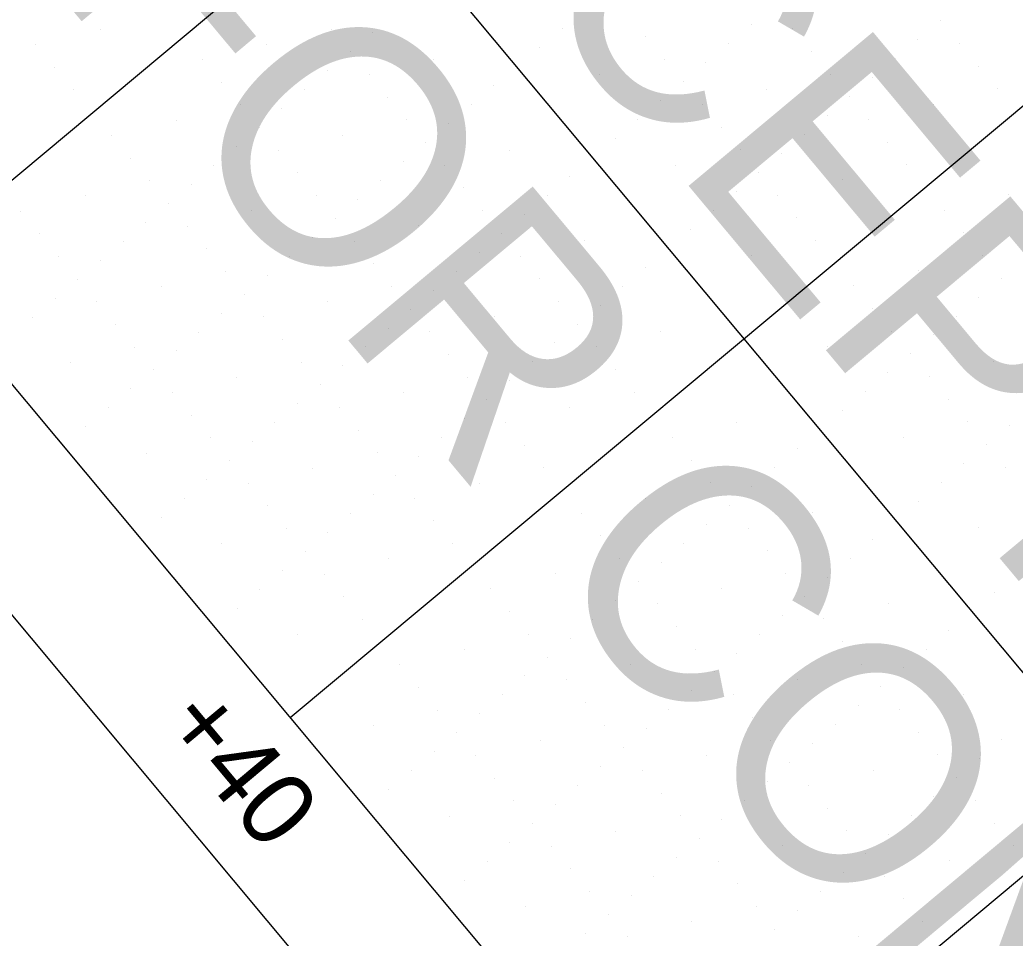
# Model space of a CAD drawing. Extents: x 2042995 to 2043795, y 305365 to 306249.
# Drawn here: x 2043424.08 to 2043457.74, y 305552.17 to 305583.24 of the extents above; entities that cross this region are included whole.
import ezdxf

# ---------------------------------------------------------------- set-up
doc = ezdxf.new("R2010")
doc.units = 0
for name, color, linetype in [('BR_BORDER LINES', 7, 'Continuous'), ('BR_CONCRETE', 7, 'Continuous'), ('BR_GRID DOTS', 7, 'Continuous'), ('BR_GRID LINES', 7, 'Continuous'), ('BR_TEXT', 7, 'Continuous')]:
    doc.layers.add(name, color=color, linetype=linetype)

msp = doc.modelspace()

# ---------------------------------------------------------------- linework, layer by layer
at = {"layer": 'BR_BORDER LINES'}
msp.add_line((2043397.335, 305594.797), (2043493.488, 305479.669), dxfattribs=at)
at = {"layer": 'BR_CONCRETE'}
msp.add_spline([(2043139.109, 306017.548), (2043148.199, 306007.16), (2043160.233, 305993.368), (2043172.245, 305979.557), (2043184.234, 305965.727), (2043196.201, 305951.879), (2043208.145, 305938.012), (2043220.067, 305924.126), (2043231.966, 305910.221), (2043243.843, 305896.297), (2043255.698, 305882.355), (2043267.529, 305868.394), (2043279.339, 305854.414), (2043291.126, 305840.415), (2043302.89, 305826.398), (2043314.632, 305812.361), (2043326.352, 305798.306), (2043338.049, 305784.233), (2043349.724, 305770.14), (2043361.376, 305756.029), (2043373.005, 305741.899), (2043384.613, 305727.75), (2043396.197, 305713.582), (2043407.76, 305699.396), (2043419.299, 305685.191), (2043430.817, 305670.967), (2043442.311, 305656.724), (2043453.784, 305642.463), (2043465.234, 305628.182), (2043476.661, 305613.883), (2043488.066, 305599.566), (2043499.448, 305585.229), (2043510.808, 305570.874), (2043522.146, 305556.5), (2043533.461, 305542.107), (2043544.753, 305527.695), (2043547.219, 305524.543)], degree=3, dxfattribs=at)
at = {"layer": 'BR_GRID DOTS'}
for p, q in [((2043448.819, 305583.073), (2043448.819, 305583.073)), ((2043455.221, 305583.208), (2043455.221, 305583.208)), ((2043426.797, 305582.921), (2043426.797, 305582.921)), ((2043434.607, 305582.93), (2043434.607, 305582.93)), ((2043436.016, 305582.803), (2043436.016, 305582.803)), ((2043442.417, 305582.938), (2043442.417, 305582.938)), ((2043450.227, 305582.947), (2043450.227, 305582.947)), ((2043424.621, 305582.407), (2043424.621, 305582.407)), ((2043432.431, 305582.415), (2043432.431, 305582.415)), ((2043445.234, 305582.685), (2043445.234, 305582.685)), ((2043448.051, 305582.432), (2043448.051, 305582.432)), ((2043454.453, 305582.567), (2043454.453, 305582.567)), ((2043455.862, 305582.441), (2043455.862, 305582.441)), ((2043435.248, 305582.162), (2043435.248, 305582.162)), ((2043441.65, 305582.297), (2043441.65, 305582.297)), ((2043450.869, 305582.179), (2043450.869, 305582.179)), ((2043430.255, 305581.901), (2043430.255, 305581.901)), ((2043438.065, 305581.909), (2043438.065, 305581.909)), ((2043445.875, 305581.918), (2043445.875, 305581.918)), ((2043447.284, 305581.791), (2043447.284, 305581.791)), ((2043453.686, 305581.926), (2043453.686, 305581.926)), ((2043425.262, 305581.639), (2043425.262, 305581.639)), ((2043434.481, 305581.521), (2043434.481, 305581.521)), ((2043435.889, 305581.395), (2043435.889, 305581.395)), ((2043440.882, 305581.656), (2043440.882, 305581.656)), ((2043443.699, 305581.403), (2043443.699, 305581.403)), ((2043451.51, 305581.412), (2043451.51, 305581.412)), ((2043456.503, 305581.673), (2043456.503, 305581.673)), ((2043430.896, 305581.133), (2043430.896, 305581.133)), ((2043446.516, 305581.15), (2043446.516, 305581.15)), ((2043452.918, 305581.285), (2043452.918, 305581.285)), ((2043425.903, 305580.872), (2043425.903, 305580.872)), ((2043433.713, 305580.88), (2043433.713, 305580.88)), ((2043440.115, 305581.015), (2043440.115, 305581.015)), ((2043449.333, 305580.897), (2043449.333, 305580.897)), ((2043457.144, 305580.906), (2043457.144, 305580.906)), ((2043431.537, 305580.366), (2043431.537, 305580.366)), ((2043436.53, 305580.627), (2043436.53, 305580.627)), ((2043439.347, 305580.374), (2043439.347, 305580.374)), ((2043445.749, 305580.509), (2043445.749, 305580.509)), ((2043447.157, 305580.383), (2043447.157, 305580.383)), ((2043452.151, 305580.644), (2043452.151, 305580.644)), ((2043454.968, 305580.391), (2043454.968, 305580.391)), ((2043432.945, 305580.239), (2043432.945, 305580.239)), ((2043429.361, 305579.851), (2043429.361, 305579.851)), ((2043437.171, 305579.86), (2043437.171, 305579.86)), ((2043438.58, 305579.733), (2043438.58, 305579.733)), ((2043444.981, 305579.868), (2043444.981, 305579.868)), ((2043451.383, 305580.003), (2043451.383, 305580.003)), ((2043452.792, 305579.877), (2043452.792, 305579.877)), ((2043432.178, 305579.598), (2043432.178, 305579.598)), ((2043447.798, 305579.615), (2043447.798, 305579.615)), ((2043450.616, 305579.362), (2043450.616, 305579.362)), ((2043427.185, 305579.337), (2043427.185, 305579.337)), ((2043434.995, 305579.345), (2043434.995, 305579.345)), ((2043437.812, 305579.092), (2043437.812, 305579.092)), ((2043444.214, 305579.227), (2043444.214, 305579.227)), ((2043453.433, 305579.109), (2043453.433, 305579.109)), ((2043431.41, 305578.957), (2043431.41, 305578.957)), ((2043432.819, 305578.831), (2043432.819, 305578.831)), ((2043440.629, 305578.839), (2043440.629, 305578.839)), ((2043448.439, 305578.848), (2043448.439, 305578.848)), ((2043449.848, 305578.721), (2043449.848, 305578.721)), ((2043427.826, 305578.569), (2043427.826, 305578.569)), ((2043437.045, 305578.451), (2043437.045, 305578.451)), ((2043443.446, 305578.586), (2043443.446, 305578.586)), ((2043430.643, 305578.316), (2043430.643, 305578.316)), ((2043433.46, 305578.063), (2043433.46, 305578.063)), ((2043438.453, 305578.325), (2043438.453, 305578.325)), ((2043446.263, 305578.333), (2043446.263, 305578.333)), ((2043449.08, 305578.08), (2043449.08, 305578.08)), ((2043454.074, 305578.342), (2043454.074, 305578.342)), ((2043428.467, 305577.801), (2043428.467, 305577.801)), ((2043429.875, 305577.675), (2043429.875, 305577.675)), ((2043436.277, 305577.81), (2043436.277, 305577.81)), ((2043442.679, 305577.945), (2043442.679, 305577.945)), ((2043451.898, 305577.827), (2043451.898, 305577.827)), ((2043439.094, 305577.557), (2043439.094, 305577.557)), ((2043448.313, 305577.439), (2043448.313, 305577.439)), ((2043426.291, 305577.287), (2043426.291, 305577.287)), ((2043429.108, 305577.034), (2043429.108, 305577.034)), ((2043434.101, 305577.296), (2043434.101, 305577.296)), ((2043435.51, 305577.169), (2043435.51, 305577.169)), ((2043441.911, 305577.304), (2043441.911, 305577.304)), ((2043449.722, 305577.313), (2043449.722, 305577.313)), ((2043457.532, 305577.321), (2043457.532, 305577.321)), ((2043424.115, 305576.772), (2043424.115, 305576.772)), ((2043431.925, 305576.781), (2043431.925, 305576.781)), ((2043439.735, 305576.79), (2043439.735, 305576.79)), ((2043441.144, 305576.663), (2043441.144, 305576.663)), ((2043447.545, 305576.798), (2043447.545, 305576.798)), ((2043455.356, 305576.807), (2043455.356, 305576.807)), ((2043428.34, 305576.393), (2043428.34, 305576.393)), ((2043434.742, 305576.528), (2043434.742, 305576.528)), ((2043450.363, 305576.545), (2043450.363, 305576.545)), ((2043424.756, 305576.005), (2043424.756, 305576.005)), ((2043429.749, 305576.266), (2043429.749, 305576.266)), ((2043437.559, 305576.275), (2043437.559, 305576.275)), ((2043440.376, 305576.022), (2043440.376, 305576.022)), ((2043446.778, 305576.157), (2043446.778, 305576.157)), ((2043455.997, 305576.039), (2043455.997, 305576.039)), ((2043427.573, 305575.752), (2043427.573, 305575.752)), ((2043433.975, 305575.887), (2043433.975, 305575.887)), ((2043435.383, 305575.76), (2043435.383, 305575.76)), ((2043443.193, 305575.769), (2043443.193, 305575.769)), ((2043451.004, 305575.778), (2043451.004, 305575.778)), ((2043430.39, 305575.499), (2043430.39, 305575.499)), ((2043439.609, 305575.381), (2043439.609, 305575.381)), ((2043446.01, 305575.516), (2043446.01, 305575.516)), ((2043425.397, 305575.237), (2043425.397, 305575.237)), ((2043426.805, 305575.111), (2043426.805, 305575.111)), ((2043433.207, 305575.246), (2043433.207, 305575.246)), ((2043436.024, 305574.993), (2043436.024, 305574.993)), ((2043441.017, 305575.254), (2043441.017, 305575.254)), ((2043448.827, 305575.263), (2043448.827, 305575.263)), ((2043456.638, 305575.272), (2043456.638, 305575.272)), ((2043431.031, 305574.731), (2043431.031, 305574.731)), ((2043438.841, 305574.74), (2043438.841, 305574.74)), ((2043445.243, 305574.875), (2043445.243, 305574.875)), ((2043454.462, 305574.757), (2043454.462, 305574.757)), ((2043426.038, 305574.47), (2043426.038, 305574.47)), ((2043432.439, 305574.605), (2043432.439, 305574.605)), ((2043441.658, 305574.487), (2043441.658, 305574.487)), ((2043457.279, 305574.504), (2043457.279, 305574.504)), ((2043428.855, 305574.217), (2043428.855, 305574.217)), ((2043436.665, 305574.225), (2043436.665, 305574.225)), ((2043438.074, 305574.099), (2043438.074, 305574.099)), ((2043444.475, 305574.234), (2043444.475, 305574.234)), ((2043452.286, 305574.243), (2043452.286, 305574.243)), ((2043425.27, 305573.829), (2043425.27, 305573.829)), ((2043426.679, 305573.702), (2043426.679, 305573.702)), ((2043431.672, 305573.964), (2043431.672, 305573.964)), ((2043434.489, 305573.711), (2043434.489, 305573.711)), ((2043442.299, 305573.719), (2043442.299, 305573.719)), ((2043456.511, 305573.863), (2043456.511, 305573.863)), ((2043430.904, 305573.323), (2043430.904, 305573.323)), ((2043437.306, 305573.458), (2043437.306, 305573.458)), ((2043443.708, 305573.593), (2043443.708, 305573.593)), ((2043452.927, 305573.475), (2043452.927, 305573.475)), ((2043424.503, 305573.188), (2043424.503, 305573.188)), ((2043432.313, 305573.196), (2043432.313, 305573.196)), ((2043440.123, 305573.205), (2043440.123, 305573.205)), ((2043455.744, 305573.222), (2043455.744, 305573.222)), ((2043427.32, 305572.935), (2043427.32, 305572.935)), ((2043430.137, 305572.682), (2043430.137, 305572.682)), ((2043436.539, 305572.817), (2043436.539, 305572.817)), ((2043437.947, 305572.69), (2043437.947, 305572.69)), ((2043442.94, 305572.952), (2043442.94, 305572.952)), ((2043445.757, 305572.699), (2043445.757, 305572.699)), ((2043453.568, 305572.708), (2043453.568, 305572.708)), ((2043432.954, 305572.429), (2043432.954, 305572.429)), ((2043442.173, 305572.311), (2043442.173, 305572.311)), ((2043454.976, 305572.581), (2043454.976, 305572.581)), ((2043427.961, 305572.167), (2043427.961, 305572.167)), ((2043429.369, 305572.041), (2043429.369, 305572.041)), ((2043435.771, 305572.176), (2043435.771, 305572.176)), ((2043443.581, 305572.184), (2043443.581, 305572.184)), ((2043451.392, 305572.193), (2043451.392, 305572.193)), ((2043425.785, 305571.653), (2043425.785, 305571.653)), ((2043433.595, 305571.661), (2043433.595, 305571.661)), ((2043438.588, 305571.923), (2043438.588, 305571.923)), ((2043441.405, 305571.67), (2043441.405, 305571.67)), ((2043454.209, 305571.94), (2043454.209, 305571.94)), ((2043457.026, 305571.687), (2043457.026, 305571.687)), ((2043428.602, 305571.4), (2043428.602, 305571.4)), ((2043435.004, 305571.535), (2043435.004, 305571.535)), ((2043444.222, 305571.417), (2043444.222, 305571.417)), ((2043453.441, 305571.299), (2043453.441, 305571.299)), ((2043431.419, 305571.147), (2043431.419, 305571.147)), ((2043439.229, 305571.155), (2043439.229, 305571.155)), ((2043440.638, 305571.029), (2043440.638, 305571.029)), ((2043454.85, 305571.172), (2043454.85, 305571.172)), ((2043427.834, 305570.759), (2043427.834, 305570.759)), ((2043429.243, 305570.632), (2043429.243, 305570.632)), ((2043434.236, 305570.894), (2043434.236, 305570.894)), ((2043437.053, 305570.641), (2043437.053, 305570.641)), ((2043444.863, 305570.649), (2043444.863, 305570.649)), ((2043452.674, 305570.658), (2043452.674, 305570.658)), ((2043439.87, 305570.388), (2043439.87, 305570.388)), ((2043455.491, 305570.405), (2043455.491, 305570.405)), ((2043427.067, 305570.118), (2043427.067, 305570.118)), ((2043433.469, 305570.253), (2043433.469, 305570.253)), ((2043434.877, 305570.126), (2043434.877, 305570.126)), ((2043442.687, 305570.135), (2043442.687, 305570.135)), ((2043451.906, 305570.017), (2043451.906, 305570.017)), ((2043429.884, 305569.865), (2043429.884, 305569.865)), ((2043432.701, 305569.612), (2043432.701, 305569.612)), ((2043439.103, 305569.747), (2043439.103, 305569.747)), ((2043440.511, 305569.62), (2043440.511, 305569.62)), ((2043448.322, 305569.629), (2043448.322, 305569.629)), ((2043456.132, 305569.637), (2043456.132, 305569.637)), ((2043426.299, 305569.477), (2043426.299, 305569.477)), ((2043435.518, 305569.359), (2043435.518, 305569.359)), ((2043451.139, 305569.376), (2043451.139, 305569.376)), ((2043457.54, 305569.511), (2043457.54, 305569.511)), ((2043430.525, 305569.097), (2043430.525, 305569.097)), ((2043431.934, 305568.971), (2043431.934, 305568.971)), ((2043438.335, 305569.106), (2043438.335, 305569.106)), ((2043446.145, 305569.114), (2043446.145, 305569.114)), ((2043453.956, 305569.123), (2043453.956, 305569.123)), ((2043425.532, 305568.836), (2043425.532, 305568.836)), ((2043428.349, 305568.583), (2043428.349, 305568.583)), ((2043436.159, 305568.591), (2043436.159, 305568.591)), ((2043441.152, 305568.853), (2043441.152, 305568.853)), ((2043450.371, 305568.735), (2043450.371, 305568.735)), ((2043456.773, 305568.87), (2043456.773, 305568.87)), ((2043431.166, 305568.33), (2043431.166, 305568.33)), ((2043437.568, 305568.465), (2043437.568, 305568.465)), ((2043446.786, 305568.347), (2043446.786, 305568.347)), ((2043433.983, 305568.077), (2043433.983, 305568.077)), ((2043441.793, 305568.085), (2043441.793, 305568.085)), ((2043449.604, 305568.094), (2043449.604, 305568.094)), ((2043456.005, 305568.229), (2043456.005, 305568.229)), ((2043457.414, 305568.102), (2043457.414, 305568.102)), ((2043430.398, 305567.689), (2043430.398, 305567.689)), ((2043436.8, 305567.824), (2043436.8, 305567.824)), ((2043447.428, 305567.579), (2043447.428, 305567.579)), ((2043455.238, 305567.588), (2043455.238, 305567.588)), ((2043431.807, 305567.562), (2043431.807, 305567.562)), ((2043439.617, 305567.571), (2043439.617, 305567.571)), ((2043448.836, 305567.453), (2043448.836, 305567.453)), ((2043429.631, 305567.048), (2043429.631, 305567.048)), ((2043436.033, 305567.183), (2043436.033, 305567.183)), ((2043437.441, 305567.056), (2043437.441, 305567.056)), ((2043445.251, 305567.065), (2043445.251, 305567.065)), ((2043454.47, 305566.947), (2043454.47, 305566.947)), ((2043432.448, 305566.795), (2043432.448, 305566.795)), ((2043448.069, 305566.812), (2043448.069, 305566.812)), ((2043428.863, 305566.407), (2043428.863, 305566.407)), ((2043435.265, 305566.542), (2043435.265, 305566.542)), ((2043438.082, 305566.289), (2043438.082, 305566.289)), ((2043443.075, 305566.55), (2043443.075, 305566.55)), ((2043450.886, 305566.559), (2043450.886, 305566.559)), ((2043453.703, 305566.306), (2043453.703, 305566.306)), ((2043433.089, 305566.027), (2043433.089, 305566.027)), ((2043434.498, 305565.901), (2043434.498, 305565.901)), ((2043447.301, 305566.171), (2043447.301, 305566.171)), ((2043448.71, 305566.044), (2043448.71, 305566.044)), ((2043456.52, 305566.053), (2043456.52, 305566.053)), ((2043428.096, 305565.766), (2043428.096, 305565.766)), ((2043443.716, 305565.783), (2043443.716, 305565.783)), ((2043452.935, 305565.665), (2043452.935, 305565.665)), ((2043430.913, 305565.513), (2043430.913, 305565.513)), ((2043433.73, 305565.26), (2043433.73, 305565.26)), ((2043438.723, 305565.521), (2043438.723, 305565.521)), ((2043446.534, 305565.53), (2043446.534, 305565.53)), ((2043449.351, 305565.277), (2043449.351, 305565.277)), ((2043436.547, 305565.007), (2043436.547, 305565.007)), ((2043444.357, 305565.015), (2043444.357, 305565.015)), ((2043445.766, 305564.889), (2043445.766, 305564.889)), ((2043452.168, 305565.024), (2043452.168, 305565.024)), ((2043432.963, 305564.619), (2043432.963, 305564.619)), ((2043434.371, 305564.492), (2043434.371, 305564.492)), ((2043442.181, 305564.501), (2043442.181, 305564.501)), ((2043444.998, 305564.248), (2043444.998, 305564.248)), ((2043449.992, 305564.509), (2043449.992, 305564.509)), ((2043451.4, 305564.383), (2043451.4, 305564.383)), ((2043432.195, 305563.978), (2043432.195, 305563.978)), ((2043440.005, 305563.986), (2043440.005, 305563.986)), ((2043447.816, 305563.995), (2043447.816, 305563.995)), ((2043457.034, 305563.877), (2043457.034, 305563.877)), ((2043435.012, 305563.725), (2043435.012, 305563.725)), ((2043444.231, 305563.607), (2043444.231, 305563.607)), ((2043450.633, 305563.742), (2043450.633, 305563.742)), ((2043431.428, 305563.337), (2043431.428, 305563.337)), ((2043440.646, 305563.219), (2043440.646, 305563.219)), ((2043445.639, 305563.48), (2043445.639, 305563.48)), ((2043453.45, 305563.489), (2043453.45, 305563.489)), ((2043456.267, 305563.236), (2043456.267, 305563.236)), ((2043435.653, 305562.957), (2043435.653, 305562.957)), ((2043443.463, 305562.966), (2043443.463, 305562.966)), ((2043449.865, 305563.101), (2043449.865, 305563.101)), ((2043451.274, 305562.974), (2043451.274, 305562.974)), ((2043430.66, 305562.696), (2043430.66, 305562.696)), ((2043446.281, 305562.713), (2043446.281, 305562.713)), ((2043455.499, 305562.595), (2043455.499, 305562.595)), ((2043433.477, 305562.443), (2043433.477, 305562.443)), ((2043441.287, 305562.451), (2043441.287, 305562.451)), ((2043442.696, 305562.325), (2043442.696, 305562.325)), ((2043449.098, 305562.46), (2043449.098, 305562.46)), ((2043451.915, 305562.207), (2043451.915, 305562.207)), ((2043439.111, 305561.937), (2043439.111, 305561.937)), ((2043446.922, 305561.945), (2043446.922, 305561.945)), ((2043454.732, 305561.954), (2043454.732, 305561.954)), ((2043441.928, 305561.684), (2043441.928, 305561.684)), ((2043448.33, 305561.819), (2043448.33, 305561.819)), ((2043436.935, 305561.422), (2043436.935, 305561.422)), ((2043444.745, 305561.431), (2043444.745, 305561.431)), ((2043447.563, 305561.178), (2043447.563, 305561.178)), ((2043452.556, 305561.439), (2043452.556, 305561.439)), ((2043453.964, 305561.313), (2043453.964, 305561.313)), ((2043441.161, 305561.043), (2043441.161, 305561.043)), ((2043442.569, 305560.916), (2043442.569, 305560.916)), ((2043450.38, 305560.925), (2043450.38, 305560.925)), ((2043437.576, 305560.655), (2043437.576, 305560.655)), ((2043446.795, 305560.537), (2043446.795, 305560.537)), ((2043453.197, 305560.672), (2043453.197, 305560.672)), ((2043440.393, 305560.402), (2043440.393, 305560.402)), ((2043448.204, 305560.41), (2043448.204, 305560.41)), ((2043456.014, 305560.419), (2043456.014, 305560.419)), ((2043438.217, 305559.887), (2043438.217, 305559.887)), ((2043443.21, 305560.149), (2043443.21, 305560.149)), ((2043446.028, 305559.896), (2043446.028, 305559.896)), ((2043452.429, 305560.031), (2043452.429, 305560.031)), ((2043453.838, 305559.904), (2043453.838, 305559.904)), ((2043439.626, 305559.761), (2043439.626, 305559.761)), ((2043448.845, 305559.643), (2043448.845, 305559.643)), ((2043436.041, 305559.372), (2043436.041, 305559.372)), ((2043443.851, 305559.381), (2043443.851, 305559.381)), ((2043445.26, 305559.255), (2043445.26, 305559.255)), ((2043451.662, 305559.39), (2043451.662, 305559.39)), ((2043438.858, 305559.119), (2043438.858, 305559.119)), ((2043441.675, 305558.866), (2043441.675, 305558.866)), ((2043449.486, 305558.875), (2043449.486, 305558.875)), ((2043454.479, 305559.137), (2043454.479, 305559.137)), ((2043457.296, 305558.884), (2043457.296, 305558.884)), ((2043444.492, 305558.614), (2043444.492, 305558.614)), ((2043450.894, 305558.749), (2043450.894, 305558.749)), ((2043438.091, 305558.478), (2043438.091, 305558.478)), ((2043439.499, 305558.352), (2043439.499, 305558.352)), ((2043447.31, 305558.361), (2043447.31, 305558.361)), ((2043455.12, 305558.369), (2043455.12, 305558.369)), ((2043456.528, 305558.243), (2043456.528, 305558.243)), ((2043437.323, 305557.837), (2043437.323, 305557.837)), ((2043443.725, 305557.972), (2043443.725, 305557.972)), ((2043445.134, 305557.846), (2043445.134, 305557.846)), ((2043450.127, 305558.108), (2043450.127, 305558.108)), ((2043452.944, 305557.855), (2043452.944, 305557.855)), ((2043440.14, 305557.584), (2043440.14, 305557.584)), ((2043455.761, 305557.602), (2043455.761, 305557.602)), ((2043436.556, 305557.196), (2043436.556, 305557.196)), ((2043442.957, 305557.331), (2043442.957, 305557.331)), ((2043449.359, 305557.467), (2043449.359, 305557.467)), ((2043450.768, 305557.34), (2043450.768, 305557.34)), ((2043440.781, 305556.817), (2043440.781, 305556.817)), ((2043445.775, 305557.078), (2043445.775, 305557.078)), ((2043448.592, 305556.825), (2043448.592, 305556.825)), ((2043454.993, 305556.961), (2043454.993, 305556.961)), ((2043456.402, 305556.834), (2043456.402, 305556.834)), ((2043435.788, 305556.555), (2043435.788, 305556.555)), ((2043442.19, 305556.69), (2043442.19, 305556.69)), ((2043451.409, 305556.572), (2043451.409, 305556.572)), ((2043438.605, 305556.302), (2043438.605, 305556.302)), ((2043446.416, 305556.311), (2043446.416, 305556.311)), ((2043447.824, 305556.184), (2043447.824, 305556.184)), ((2043454.226, 305556.32), (2043454.226, 305556.32)), ((2043441.422, 305556.049), (2043441.422, 305556.049)), ((2043444.24, 305555.796), (2043444.24, 305555.796)), ((2043452.05, 305555.805), (2043452.05, 305555.805)), ((2043457.043, 305556.067), (2043457.043, 305556.067)), ((2043447.057, 305555.543), (2043447.057, 305555.543)), ((2043453.458, 305555.678), (2043453.458, 305555.678)), ((2043440.655, 305555.408), (2043440.655, 305555.408)), ((2043442.063, 305555.282), (2043442.063, 305555.282)), ((2043449.874, 305555.29), (2043449.874, 305555.29)), ((2043457.684, 305555.299), (2043457.684, 305555.299)), ((2043446.289, 305554.902), (2043446.289, 305554.902)), ((2043452.691, 305555.037), (2043452.691, 305555.037)), ((2043455.508, 305554.784), (2043455.508, 305554.784)), ((2043439.887, 305554.767), (2043439.887, 305554.767)), ((2043442.704, 305554.514), (2043442.704, 305554.514)), ((2043447.698, 305554.776), (2043447.698, 305554.776)), ((2043439.12, 305554.126), (2043439.12, 305554.126)), ((2043445.522, 305554.261), (2043445.522, 305554.261)), ((2043451.923, 305554.396), (2043451.923, 305554.396)), ((2043453.332, 305554.27), (2043453.332, 305554.27)), ((2043448.339, 305554.008), (2043448.339, 305554.008)), ((2043438.352, 305553.485), (2043438.352, 305553.485)), ((2043443.345, 305553.747), (2043443.345, 305553.747)), ((2043444.754, 305553.62), (2043444.754, 305553.62)), ((2043451.156, 305553.755), (2043451.156, 305553.755)), ((2043453.973, 305553.502), (2043453.973, 305553.502)), ((2043441.169, 305553.232), (2043441.169, 305553.232)), ((2043448.98, 305553.241), (2043448.98, 305553.241)), ((2043450.388, 305553.114), (2043450.388, 305553.114)), ((2043443.987, 305552.979), (2043443.987, 305552.979)), ((2043446.804, 305552.726), (2043446.804, 305552.726)), ((2043449.621, 305552.473), (2043449.621, 305552.473)), ((2043454.614, 305552.735), (2043454.614, 305552.735)), ((2043443.219, 305552.338), (2043443.219, 305552.338)), ((2043444.628, 305552.212), (2043444.628, 305552.212)), ((2043452.438, 305552.22), (2043452.438, 305552.22))]:
    msp.add_line(p, q, dxfattribs=at)
at = {"layer": 'BR_GRID LINES'}
for p, q in [((2043179.344, 305894.804), (2043523.36, 305482.903)), ((2043163.993, 305881.983), (2043508.01, 305470.082)), ((2043527.856, 305664.719), (2043420.404, 305574.976)), ((2043540.677, 305649.369), (2043433.224, 305559.625)), ((2043553.497, 305634.019), (2043446.045, 305544.275))]:
    msp.add_line(p, q, dxfattribs=at)

# ---------------------------------------------------------------- texts
at = {"layer": 'BR_TEXT'}
for s, height, p in [('NOT FOR CONSTRUCTION', 8.12508, (2043408.31, 305604.579)), ('CONCEPTUAL PLANS', 8.12508, (2043425.621, 305602.864)), ('+40', 2.5, (2043428.794, 305559.372)), ('DEPARTMENT  OF  TRANSPORTATION', 4.71703, (2043416.171, 305551.427))]:
    msp.add_text(s, height=height, rotation=309.8684, dxfattribs=at).set_placement(p)

doc.saveas('drawing.dxf')
